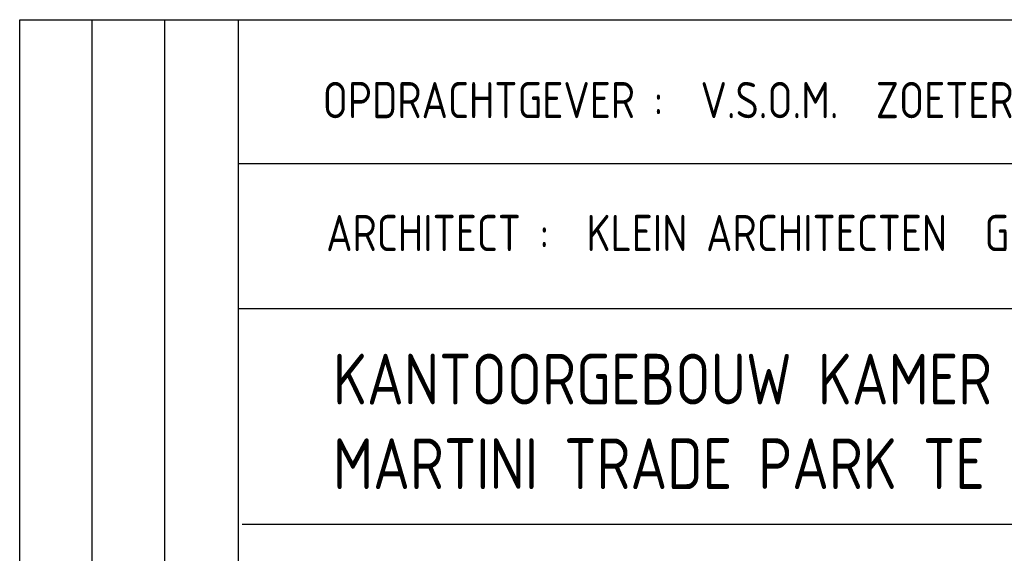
# Model space of a CAD drawing. Extents: x -156717 to 425753, y -51191 to 363295.
# Tile 383 of 502: x 52591 to 55985, y 225908 to 227749. Entities that reach past the tile are written whole.
import ezdxf

# ---------------------------------------------------------------- set-up
doc = ezdxf.new("R2010")
doc.units = 0
doc.header["$LTSCALE"] = 50
doc.layers.add('KADER', color=7, linetype='CONTINUOUS')
doc.styles.add('ISO25', font='ISO', dxfattribs={"width": 0.9})
doc.styles.add('ISO35', font='ISO', dxfattribs={"width": 0.9})

msp = doc.modelspace()

# ---------------------------------------------------------------- linework, layer by layer
at = {"layer": 'KADER', "color": 1}
for p, q in [((52590.85969, 223999.38028), (52590.85969, 227749.38028)), ((52590.85969, 227749.38028), (53344.88063, 227749.38028)), ((52840.85969, 224249.38028), (52840.85969, 227749.38028)), ((53090.85969, 224249.38028), (53090.85969, 227749.38028))]:
    msp.add_line(p, q, dxfattribs=at)
at = {"layer": 'KADER', "color": 4}
for p, q in [((53344.88063, 227749.38028), (61590.85969, 227749.38028)), ((53344.88063, 223999.38028), (53344.88063, 227749.38028)), ((53344.88063, 227253.68137), (61590.85969, 227253.68137)), ((53344.88063, 226752.85558), (61590.85969, 226752.85558)), ((53357.71406, 226008.5553), (61590.85969, 226008.5553))]:
    msp.add_line(p, q, dxfattribs=at)

# ---------------------------------------------------------------- texts
at = {"layer": 'KADER', "color": 2, "linetype": 'Continuous', "style": 'ISO25', "width": 0.9}
for s, p in [('OPDRACHTGEVER :  V.S.O.M.  ZOETERMEER', (53635.19726, 227409.44971)), ('ARCHITECT :  KLEIN ARCHITECTEN  GRONINGEN', (53647.07139, 226950.85416))]:
    msp.add_text(s, height=125, dxfattribs=at).set_placement(p)
at = {"layer": 'KADER', "color": 3, "linetype": 'Continuous', "style": 'ISO35', "width": 0.9}
for s, p in [('KANTOORGEBOUW KAMER VAN KOOPHANDEL', (53670.81963, 226421.70546)), ('MARTINI TRADE PARK TE GRONINGEN', (53670.81963, 226130.03879))]:
    msp.add_text(s, height=175, dxfattribs=at).set_placement(p)

doc.saveas('drawing.dxf')
